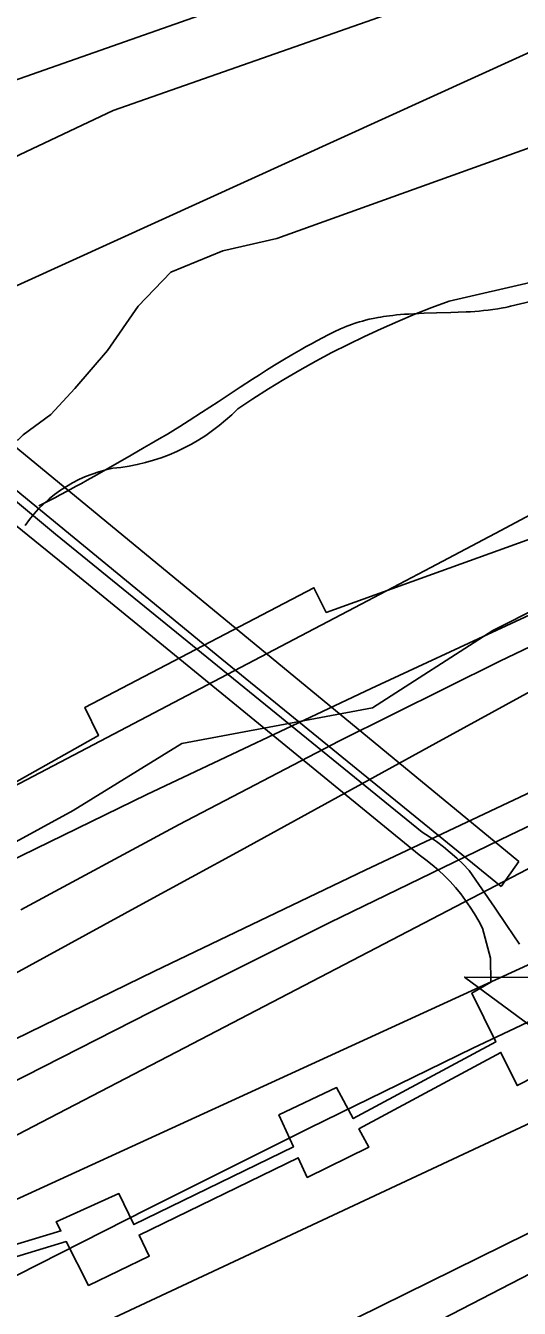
# Model space of a CAD drawing. Extents: x 3508733 to 3546731, y 546897 to 572481.
# Drawn here: x 3515278 to 3515571, y 564856 to 565615 of the extents above; entities that cross this region are included whole.
import ezdxf

# ---------------------------------------------------------------- set-up
doc = ezdxf.new("R2010")
doc.units = 0
for name, color, linetype in [('V-CHAN-DOCK', 7, 'Continuous'), ('V-CHAN-NAID', 7, 'Continuous'), ('V-LEVE-TOET', 7, 'Continuous'), ('V-RIVR-EDGE', 7, 'Continuous'), ('V-ROAD-CNTR', 7, 'Continuous'), ('V-RRAP-RVMT', 7, 'Continuous'), ('V-SITE-VEGE', 7, 'Continuous'), ('V-TOPO-DPTH', 7, 'Continuous'), ('V-TOPO-MAJR', 7, 'Continuous'), ('V-TOPO-MINR', 7, 'Continuous'), ('V-TOPO-WATR', 7, 'Continuous'), ('V-UTIL-LINE', 7, 'Continuous')]:
    doc.layers.add(name, color=color, linetype=linetype)

msp = doc.modelspace()

# ---------------------------------------------------------------- linework, layer by layer
at = {"layer": 'V-CHAN-DOCK'}
for points in [[(3515132.94, 565449.97), (3515296, 565314.03), (3515512.99, 565137.69), (3515517.35, 565134.93), (3515521.6, 565131.99), (3515525.72, 565128.88), (3515529.71, 565125.6), (3515533.57, 565122.17), (3515537.28, 565118.58), (3515540.85, 565114.84), (3515548.39, 565104.04), (3515555.86, 565093.19), (3515563.27, 565082.29), (3515570.61, 565071.35)], [(3515188.08, 564867.89), (3515299.18, 564901.48), (3515296.44, 564906.88), (3515333.52, 564923.62), (3515342.39, 564905.26), (3515436.83, 564951.18), (3515428.25, 564970.2), (3515462.38, 564986.32), (3515472.29, 564968), (3515556.63, 565013.42), (3515542.46, 565042.28), (3515553.63, 565048.83), (3515553.54, 565062.99), (3515548.72, 565080.67), (3515546.51, 565084.96), (3515544.11, 565089.15), (3515541.54, 565093.25), (3515538.8, 565097.22), (3515535.88, 565101.08), (3515532.81, 565104.8), (3515529.58, 565108.4), (3515526.2, 565111.84), (3515522.67, 565115.15), (3515519.01, 565118.3), (3515515.21, 565121.29), (3515511.29, 565124.11), (3515301.42, 565295.77), (3515127.12, 565436.96)], [(3515708.75, 565058.59), (3515569.33, 564987.56), (3515559.71, 565007.13), (3515475.62, 564961.85), (3515481.46, 564951.04), (3515444.98, 564933.12), (3515439.71, 564944.8), (3515345.44, 564898.96), (3515351.44, 564886.55), (3515315.54, 564869.23), (3515302.4, 564895.15), (3515191.17, 564861.52)]]:
    msp.add_lwpolyline(points, dxfattribs=at)
at = {"layer": 'V-CHAN-NAID'}
msp.add_lwpolyline([(3515614.65, 565051.25), (3515538.16, 565051.8), (3515599.72, 565006.4)], dxfattribs=at)
at = {"layer": 'V-LEVE-TOET'}
msp.add_lwpolyline([(3515263.88, 565580), (3515381.31, 565621.28)], dxfattribs=at)
at = {"layer": 'V-RIVR-EDGE'}
msp.add_lwpolyline([(3516093.87, 565435.85), (3516049.16, 565442.7), (3516020.98, 565442.77), (3515998.3, 565439.15), (3515951.68, 565420.88), (3515892.82, 565403.26), (3515808.16, 565362.41), (3515690.43, 565326.55), (3515640.73, 565300.33), (3515554.84, 565257.04), (3515483.65, 565211.26), (3515370.86, 565190.09), (3515306.43, 565150.43), (3515193.53, 565088.82)], dxfattribs=at)
at = {"layer": 'V-ROAD-CNTR'}
for points in [[(3516052.53, 565619.59), (3516051.89, 565612.4), (3516051.05, 565605.23), (3516049.25, 565602.07), (3516047.27, 565599.03), (3516045.09, 565596.12), (3516042.74, 565593.35), (3516040.22, 565590.74), (3516037.54, 565588.29), (3516034.71, 565586.01), (3516031.75, 565583.91), (3516028.66, 565582.01), (3516025.45, 565580.3), (3516022.15, 565578.79), (3516018.75, 565577.5), (3516015.29, 565576.41), (3516011.76, 565575.55), (3515675.39, 565485.83), (3515528.94, 565452), (3515518.79, 565448.23)], [(3515589.09, 565454.56), (3515565.44, 565449.02), (3515563.9, 565448.67), (3515562.37, 565448.35), (3515560.86, 565448.06), (3515557.88, 565447.54), (3515554.98, 565447.1), (3515552.16, 565446.74), (3515549.41, 565446.43), (3515546.74, 565446.18), (3515544.14, 565445.98), (3515541.62, 565445.81), (3515539.17, 565445.67), (3515534.42, 565445.45), (3515529.95, 565445.3), (3515521.57, 565445.07), (3515514.24, 565444.86), (3515511.04, 565444.74), (3515508.04, 565444.6), (3515505.24, 565444.44), (3515502.63, 565444.27), (3515500.18, 565444.07), (3515497.89, 565443.86), (3515495.75, 565443.64), (3515493.76, 565443.4), (3515491.89, 565443.16), (3515490.14, 565442.91), (3515488.51, 565442.65), (3515486.99, 565442.39), (3515484.14, 565441.84), (3515481.67, 565441.3), (3515479.51, 565440.78), (3515477.64, 565440.28), (3515476.01, 565439.82), (3515474.58, 565439.38), (3515473.34, 565438.98)], [(3515518.79, 565448.23), (3515508.71, 565444.26), (3515498.72, 565440.1), (3515488.81, 565435.74), (3515478.98, 565431.2), (3515469.24, 565426.47), (3515459.59, 565421.56), (3515450.04, 565416.45), (3515440.59, 565411.17), (3515431.24, 565405.7), (3515422, 565400.06), (3515412.87, 565394.24), (3515403.86, 565388.25), (3515400.35, 565384.8), (3515396.69, 565381.5), (3515392.91, 565378.36), (3515389, 565375.37), (3515384.96, 565372.55), (3515380.81, 565369.9), (3515376.56, 565367.43), (3515372.21, 565365.13), (3515367.76, 565363.02), (3515363.23, 565361.1), (3515358.63, 565359.36), (3515353.95, 565357.82), (3515349.22, 565356.46), (3515344.43, 565355.32), (3515339.61, 565354.37), (3515334.74, 565353.62), (3515329.85, 565353.07), (3515325.72, 565352.16), (3515321.65, 565351.03), (3515317.63, 565349.7), (3515313.69, 565348.17), (3515309.84, 565346.43)], [(3515473.34, 565438.98), (3515471.18, 565438.23), (3515469.57, 565437.63), (3515468.37, 565437.15), (3515466.58, 565436.4), (3515464.8, 565435.6), (3515461.05, 565433.82), (3515457.44, 565432.04), (3515453.98, 565430.29), (3515450.66, 565428.55), (3515447.46, 565426.83), (3515444.38, 565425.14), (3515441.41, 565423.48), (3515438.56, 565421.84), (3515435.8, 565420.24), (3515430.51, 565417.08), (3515425.58, 565414.07), (3515420.99, 565411.2), (3515416.7, 565408.49), (3515412.7, 565405.92), (3515405.24, 565401.06), (3515392.23, 565392.5), (3515382.46, 565386.1), (3515375.1, 565381.35), (3515369.54, 565377.84), (3515365.36, 565375.24), (3515362.2, 565373.31), (3515357.44, 565370.46), (3515352.65, 565367.67), (3515348.54, 565365.31), (3515340.88, 565360.88), (3515334.21, 565357.03), (3515328.37, 565353.68), (3515323.25, 565350.76), (3515318.75, 565348.22), (3515314.79, 565346), (3515311.3, 565344.08), (3515308.23, 565342.4), (3515302.81, 565339.48), (3515298.7, 565337.3), (3515295.59, 565335.68), (3515290.86, 565333.26), (3515286.07, 565330.86)], [(3515309.84, 565346.43), (3515306.08, 565344.5), (3515302.42, 565342.37), (3515298.88, 565340.06), (3515295.45, 565337.57), (3515292.17, 565334.91), (3515289.02, 565332.09), (3515286.02, 565329.1), (3515283.19, 565325.97), (3515280.51, 565322.69), (3515278.01, 565319.28)]]:
    msp.add_lwpolyline(points, dxfattribs=at)
at = {"layer": 'V-RRAP-RVMT'}
for points in [[(3515608.97, 565322.72), (3515456.31, 565267.72), (3515449.01, 565282.3), (3515313.32, 565211.4), (3515321.37, 565194.78), (3515194.69, 565123.6)], [(3515256.14, 564715.97), (3515379.79, 564785.99), (3515384.34, 564778.48), (3515504.45, 564844.44), (3515507.37, 564840.23), (3515600.53, 564888.37), (3515595.45, 564900.62), (3515602.83, 564905.81), (3515725.78, 564949.32), (3515725.03, 564953.12)]]:
    msp.add_lwpolyline(points, dxfattribs=at)
at = {"layer": 'V-SITE-VEGE'}
msp.add_lwpolyline([(3515846.27, 565623.57), (3515748.77, 565602.3), (3515721.62, 565590.89), (3515687.93, 565584.19), (3515665.47, 565580.51), (3515637.72, 565569.1), (3515613.52, 565559.5), (3515584.61, 565545.72), (3515426.96, 565489.18), (3515395.06, 565481.9), (3515364.36, 565469.29), (3515344.96, 565449.06), (3515326.76, 565422.92), (3515307.37, 565400.33), (3515293.26, 565384.86), (3515276.76, 565372.93), (3515273.82, 565369.95), (3515269.69, 565369.34), (3515179.95, 565436.27), (3515171.56, 565454.56), (3515169.67, 565474.07), (3515181.98, 565494.85), (3515330.08, 565564.94), (3515598.74, 565659.4)], dxfattribs=at)
at = {"layer": 'V-TOPO-DPTH'}
for points in [[(3516340.97, 565569.56), (3515882.44, 565404.01), (3515862.2, 565396.4), (3515842.1, 565388.43), (3515822.21, 565379.93), (3515802.47, 565371.08), (3515482.78, 565222.65), (3515350.12, 565159.82), (3515218.13, 565095.65), (3515087.13, 565029.47), (3514956.8, 564961.94), (3514756.28, 564856.11), (3514726.67, 564840.57), (3514697, 564825.14), (3514667.26, 564809.86), (3514637.47, 564794.68), (3514002.03, 564472.98), (3513881.12, 564411.79)], [(3513488.22, 563904.27), (3513682.39, 564021.81), (3513819.7, 564104.54), (3513957.25, 564186.87), (3514095.14, 564268.62), (3514233.26, 564349.98), (3514725, 564638.22), (3514749.88, 564652.64), (3514774.87, 564666.88), (3514800, 564680.85), (3514825.23, 564694.66), (3514925.4, 564748.78), (3515001.16, 564788.76), (3515077.43, 564827.72), (3515154.45, 564865.17), (3515231.98, 564901.61), (3515871.19, 565194.37), (3515895.76, 565205.26), (3515920.5, 565215.75), (3515945.48, 565225.64), (3515970.63, 565235.12), (3516752.38, 565518.99)], [(3513819.7, 564104.54), (3513957.25, 564186.87), (3514095.14, 564268.62), (3514233.26, 564349.98), (3514725, 564638.22), (3514749.88, 564652.64), (3514774.87, 564666.88), (3514800, 564680.85), (3514825.23, 564694.66), (3514925.4, 564748.78), (3515001.16, 564788.76), (3515077.43, 564827.72), (3515154.45, 564865.17), (3515231.98, 564901.61), (3515871.19, 565194.37), (3515895.76, 565205.26), (3515920.5, 565215.75), (3515945.48, 565225.64), (3515970.63, 565235.12), (3516752.38, 565518.99)], [(3515156.53, 564990.8), (3515347.48, 565095.1), (3515405.41, 565126.77), (3515463.32, 565158.47), (3515521.21, 565190.22), (3515579.09, 565222), (3515617.4, 565243.06), (3515656.3, 565263.94), (3515695.47, 565284.29), (3515735.04, 565303.86), (3515774.88, 565322.9), (3515844.69, 565355.43), (3515849.85, 565357.74), (3515855.05, 565359.97), (3515860.3, 565362.05), (3515865.6, 565364.03), (3515956.26, 565396.62), (3516007.08, 565414.31), (3516058.12, 565431.33)], [(3515156.53, 564990.8), (3515347.48, 565095.1), (3515405.41, 565126.77), (3515463.32, 565158.47), (3515521.21, 565190.22), (3515579.09, 565222), (3515617.4, 565243.06), (3515656.3, 565263.94), (3515695.47, 565284.29), (3515735.04, 565303.86), (3515774.88, 565322.9), (3515844.69, 565355.43), (3515849.85, 565357.74), (3515855.05, 565359.97), (3515860.3, 565362.05), (3515865.6, 565364.03), (3515956.26, 565396.62), (3516007.08, 565414.31), (3516058.12, 565431.33)], [(3516138.99, 565376.39), (3515918.07, 565298.89), (3515902.95, 565293.32), (3515887.95, 565287.45), (3515873.14, 565281.12), (3515858.46, 565274.49), (3515672.59, 565187.08), (3515565.34, 565135.95), (3515458.48, 565084.05), (3515352.17, 565031.01), (3515246.24, 564977.21), (3514821.81, 564758.79), (3514784.99, 564739.94), (3514748.13, 564721.19), (3514711.19, 564702.58), (3514674.2, 564684.08), (3513885.94, 564291.71)], [(3516138.99, 565376.39), (3515918.07, 565298.89), (3515902.95, 565293.32), (3515887.95, 565287.45), (3515873.14, 565281.12), (3515858.46, 565274.49), (3515672.59, 565187.08), (3515565.34, 565135.95), (3515458.48, 565084.05), (3515352.17, 565031.01), (3515246.24, 564977.21), (3514821.81, 564758.79), (3514784.99, 564739.94), (3514748.13, 564721.19), (3514711.19, 564702.58), (3514674.2, 564684.08), (3513885.94, 564291.71)], [(3516180.94, 565280.86), (3515954.54, 565197.11), (3515943.66, 565192.95), (3515932.84, 565188.64), (3515922.12, 565184.09), (3515911.46, 565179.39), (3515737.31, 565100.39), (3515639.92, 565055.44), (3515542.95, 565009.64), (3515446.59, 564962.57), (3515350.63, 564914.65), (3514807.82, 564639.09), (3514800.12, 564635.12), (3514792.45, 564631.08), (3514784.83, 564626.95), (3514777.25, 564622.74), (3514617.11, 564532.62), (3514529.76, 564482.82), (3514442.8, 564432.39), (3514356.39, 564381), (3514270.36, 564328.96), (3513434.33, 563816.92)], [(3516180.94, 565280.86), (3515954.54, 565197.11), (3515943.66, 565192.95), (3515932.84, 565188.64), (3515922.12, 565184.09), (3515911.46, 565179.39), (3515737.31, 565100.39), (3515639.92, 565055.44), (3515542.95, 565009.64), (3515446.59, 564962.57), (3515350.63, 564914.65), (3514807.82, 564639.09), (3514800.12, 564635.12), (3514792.45, 564631.08), (3514784.83, 564626.95), (3514777.25, 564622.74), (3514617.11, 564532.62), (3514529.76, 564482.82), (3514442.8, 564432.39), (3514356.39, 564381), (3514270.36, 564328.96), (3513434.33, 563816.92)], [(3515062.15, 564724.52), (3515889.12, 565111.62), (3515921.7, 565126.53), (3515954.45, 565141.05), (3515987.44, 565155.01), (3516020.6, 565168.58), (3516214.64, 565246.04)], [(3515062.15, 564724.52), (3515889.12, 565111.62), (3515921.7, 565126.53), (3515954.45, 565141.05), (3515987.44, 565155.01), (3516020.6, 565168.58), (3516214.64, 565246.04)]]:
    msp.add_lwpolyline(points, dxfattribs=at)
at = {"layer": 'V-TOPO-MAJR'}
msp.add_lwpolyline([(3516303.3, 565218), (3515989.92, 565092.33), (3515984.3, 565090.04), (3515978.69, 565087.71), (3515973.11, 565085.31), (3515967.55, 565082.87), (3515862.91, 565036.22), (3515805.2, 565010.09), (3515747.7, 564983.52), (3515690.52, 564956.27), (3515633.54, 564928.58), (3514849.56, 564541.89)], dxfattribs=at)
at = {"layer": 'V-TOPO-MINR'}
for points in [[(3515676.53, 565645.19), (3515198.13, 565427.21)], [(3516340.97, 565569.56), (3515882.44, 565404.01), (3515862.2, 565396.4), (3515842.1, 565388.43), (3515822.21, 565379.93), (3515802.47, 565371.08), (3515482.78, 565222.65), (3515350.12, 565159.82), (3515218.13, 565095.65), (3515087.13, 565029.47), (3514956.8, 564961.94), (3514756.28, 564856.11), (3514726.67, 564840.57), (3514697, 564825.14), (3514667.26, 564809.86), (3514637.47, 564794.68), (3514002.03, 564472.98), (3513881.12, 564411.79)], [(3516151.23, 565560.34), (3516025.49, 565520.57), (3515990.21, 565509.16), (3515955.02, 565497.44), (3515919.99, 565485.25), (3515885.07, 565472.77), (3515821.96, 565449.73), (3515818.69, 565448.48), (3515815.45, 565447.18), (3515812.24, 565445.79), (3515809.05, 565444.33), (3515769.79, 565425.78), (3515747.08, 565414.83), (3515724.49, 565403.66), (3515702.07, 565392.14), (3515679.76, 565380.4), (3515641.92, 565360.1), (3515600.75, 565338.09), (3515559.54, 565316.15), (3515518.26, 565294.33), (3515476.95, 565272.58), (3515072.56, 565060.39)], [(3516752.38, 565518.99), (3515970.63, 565235.12), (3515945.48, 565225.64), (3515920.5, 565215.75), (3515895.76, 565205.26), (3515871.19, 565194.37), (3515231.98, 564901.61), (3515154.45, 564865.17), (3515077.43, 564827.72), (3515001.16, 564788.76), (3514925.4, 564748.78), (3514825.23, 564694.66), (3514800, 564680.85), (3514774.87, 564666.88), (3514749.88, 564652.64), (3514725, 564638.22), (3514233.26, 564349.98), (3514095.14, 564268.62), (3513957.25, 564186.87), (3513819.7, 564104.54)], [(3516332.01, 565462.17), (3515927.52, 565320.9), (3515904.05, 565312.28), (3515880.79, 565303.18), (3515857.82, 565293.35), (3515835.05, 565283.04), (3515479.38, 565115.08), (3515354.61, 565055.32), (3515230.27, 564994.66), (3515106.61, 564932.65), (3514983.39, 564869.74), (3514789.66, 564769.51), (3514763.61, 564756.1), (3514737.51, 564742.78), (3514711.36, 564729.56), (3514685.16, 564716.43), (3514323.86, 564536.29), (3514155.92, 564452.04), (3513988.25, 564367.23), (3513821.01, 564281.6)], [(3516092.75, 565462.59), (3515874.03, 565383.99), (3515861.26, 565379.2), (3515848.58, 565374.18), (3515836.04, 565368.82), (3515823.59, 565363.23), (3515655.18, 565284.77), (3515559.1, 565238.8), (3515463.69, 565191.5), (3515369.29, 565142.24), (3515275.55, 565091.66)], [(3516138.99, 565376.39), (3515918.07, 565298.89), (3515902.95, 565293.32), (3515887.95, 565287.45), (3515873.14, 565281.12), (3515858.46, 565274.49), (3515672.59, 565187.08), (3515565.34, 565135.95), (3515458.48, 565084.05), (3515352.17, 565031.01), (3515246.24, 564977.21), (3514821.81, 564758.79), (3514784.99, 564739.94), (3514748.13, 564721.19), (3514711.19, 564702.58), (3514674.2, 564684.08), (3513885.94, 564291.71)], [(3516065.65, 565331.64), (3516008.69, 565311.98), (3515908.64, 565276.83), (3515901.86, 565274.33), (3515895.12, 565271.69), (3515888.48, 565268.85), (3515881.88, 565265.88), (3515797.28, 565226.18), (3515748.58, 565202.95), (3515700.08, 565179.32), (3515651.88, 565155.08), (3515603.87, 565130.44), (3515372.39, 565009.8), (3515287.78, 564965.8), (3515203.11, 564921.91)], [(3516180.94, 565280.86), (3515954.54, 565197.11), (3515943.66, 565192.95), (3515932.84, 565188.64), (3515922.12, 565184.09), (3515911.46, 565179.39), (3515737.31, 565100.39), (3515639.92, 565055.44), (3515542.95, 565009.64), (3515446.59, 564962.57), (3515350.63, 564914.65), (3514807.82, 564639.09), (3514800.12, 564635.12), (3514792.45, 564631.08), (3514784.83, 564626.95), (3514777.25, 564622.74), (3514617.11, 564532.62), (3514529.76, 564482.82), (3514442.8, 564432.39), (3514356.39, 564381), (3514270.36, 564328.96), (3513434.33, 563816.92)], [(3516214.64, 565246.04), (3516020.6, 565168.58), (3515987.44, 565155.01), (3515954.45, 565141.05), (3515921.7, 565126.53), (3515889.12, 565111.62), (3515062.15, 564724.52)]]:
    msp.add_lwpolyline(points, dxfattribs=at)
at = {"layer": 'V-TOPO-WATR'}
msp.add_lwpolyline([(3516058.12, 565431.33), (3516007.08, 565414.31), (3515956.26, 565396.62), (3515865.6, 565364.03), (3515860.3, 565362.05), (3515855.05, 565359.97), (3515849.85, 565357.74), (3515844.69, 565355.43), (3515774.88, 565322.9), (3515735.04, 565303.86), (3515695.47, 565284.29), (3515656.3, 565263.94), (3515617.4, 565243.06), (3515579.09, 565222), (3515521.21, 565190.22), (3515463.32, 565158.47), (3515405.41, 565126.77), (3515347.48, 565095.1), (3515156.53, 564990.8)], dxfattribs=at)
at = {"layer": 'V-UTIL-LINE'}
msp.add_line((3515559.75, 565105.42), (3515570.27, 565120.21), dxfattribs=at)
for points in [[(3515570.27, 565120.21), (3515154.84, 565462.22), (3515060.86, 565596.73), (3515010.93, 565664.86), (3515000.31, 565665.39), (3514988.54, 565659.42), (3514982, 565668.82), (3514601.08, 565454.27), (3514519.11, 565755.18), (3514494.97, 565847.88), (3514445.51, 566037.84), (3514339.43, 566427.66), (3514242.97, 566786.86), (3514133.82, 567198.49), (3514046.62, 567521.12)], [(3514517.13, 564568.11), (3514289.48, 565081.48), (3514267.38, 565130.89), (3514262.6, 565141.48), (3514226.79, 565212.64), (3514226.16, 565220.3), (3514240.31, 565220.97), (3514497.19, 565366.97), (3514505.97, 565378.22), (3514563.01, 565408.05), (3514574.78, 565412.24), (3514644.73, 565452.76), (3514652.38, 565455.75), (3514952.19, 565623.82), (3514986.28, 565644.07), (3514990.96, 565650), (3515061.12, 565553.09), (3515134.24, 565453.84), (3515394.4, 565240.09), (3515559.75, 565105.42)]]:
    msp.add_lwpolyline(points, dxfattribs=at)

doc.saveas('drawing.dxf')
